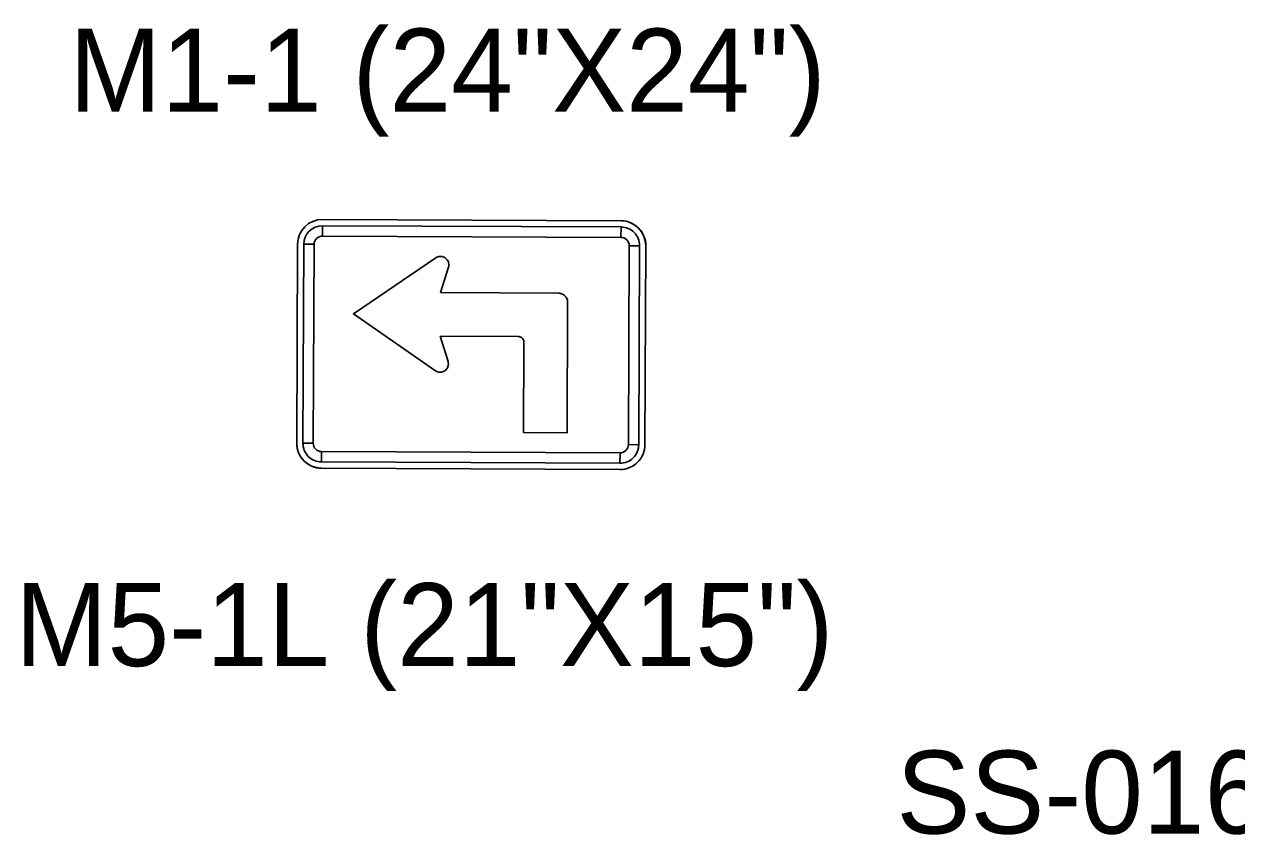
# Model space of a CAD drawing. Extents: x 658976 to 668726, y 639543 to 647196.
# Drawn here: x 664559.7 to 664651, y 643470.9 to 643532 of the extents above; entities that cross this region are included whole.
import ezdxf

# ---------------------------------------------------------------- set-up
doc = ezdxf.new("R2010")
doc.units = 0
doc.layers.add('R_SIGN', color=7, linetype='Continuous')
doc.layers.add('R_SIGN_ANNOT_HWY16', color=7, linetype='Continuous')

msp = doc.modelspace()

# ---------------------------------------------------------------- linework, layer by layer
at = {"layer": 'R_SIGN'}
for p, q in [((664604.636, 643517.164), (664582.136, 643517.261)), ((664582.136, 643517.261), (664604.636, 643517.164)), ((664582.131, 643516.011), (664582.134, 643516.792)), ((664604.634, 643516.695), (664604.631, 643515.914)), ((664580.253, 643515.394), (664580.189, 643500.394)), ((664580.189, 643500.394), (664580.253, 643515.394)), ((664580.722, 643515.392), (664581.503, 643515.388)), ((664605.253, 643515.286), (664606.034, 643515.283)), ((664606.438, 643500.281), (664606.503, 643515.281)), ((664606.503, 643515.281), (664606.438, 643500.281)), ((664591.625, 643513.664), (664591.02, 643511.748)), ((664591.02, 643511.748), (664599.915, 643511.709)), ((664591.006, 643508.469), (664591.594, 643506.547)), ((664596.856, 643508.443), (664591.006, 643508.469)), ((664597.321, 643507.974), (664597.316, 643508.048)), ((664590.711, 643505.813), (664590.644, 643505.85)), ((664581.439, 643500.389), (664580.657, 643500.392)), ((664605.97, 643500.283), (664605.188, 643500.286)), ((664582.058, 643498.98), (664582.061, 643499.761)), ((664604.561, 643499.664), (664604.557, 643498.883)), ((664582.056, 643498.511), (664604.555, 643498.414)), ((664604.555, 643498.414), (664582.056, 643498.511))]:
    msp.add_line(p, q, dxfattribs=at)
for points in [[(664604.634, 643516.695), (664582.134, 643516.792), (664582.131, 643516.011), (664604.631, 643515.914), (664604.634, 643516.695)], [(664580.722, 643515.392), (664580.657, 643500.392), (664581.439, 643500.389), (664581.503, 643515.388), (664580.722, 643515.392)], [(664605.97, 643500.283), (664606.034, 643515.283), (664605.253, 643515.286), (664605.188, 643500.286), (664605.97, 643500.283)], [(664582.058, 643498.98), (664604.557, 643498.883), (664604.561, 643499.664), (664582.061, 643499.761), (664582.058, 643498.98)]]:
    msp.add_lwpolyline(points, close=True, dxfattribs=at)
for points in [[(664590.68, 643514.369), (664590.748, 643514.412), (664590.822, 643514.443), (664590.902, 643514.467), (664590.982, 643514.473), (664591.062, 643514.479), (664591.142, 643514.466), (664591.222, 643514.447), (664591.296, 643514.416), (664591.369, 643514.379), (664591.437, 643514.329), (664591.492, 643514.274), (664591.541, 643514.212), (664591.584, 643514.138), (664591.62, 643514.064), (664591.638, 643513.99), (664591.65, 643513.904), (664591.656, 643513.824), (664591.644, 643513.744), (664591.625, 643513.664)], [(664590.644, 643505.85), (664584.461, 643510.139), (664590.68, 643514.369)], [(664599.915, 643511.709), (664599.995, 643511.703), (664600.081, 643511.69), (664600.161, 643511.665), (664600.241, 643511.628), (664600.308, 643511.585), (664600.376, 643511.529), (664600.437, 643511.473), (664600.492, 643511.405), (664600.535, 643511.331), (664600.565, 643511.251), (664600.589, 643511.171), (664600.607, 643511.091), (664600.613, 643511.005)], [(664600.613, 643511.005), (664600.571, 643501.175), (664597.292, 643501.189), (664597.321, 643507.974)], [(664597.316, 643508.048), (664597.303, 643508.122), (664597.273, 643508.19), (664597.236, 643508.251), (664597.187, 643508.307), (664597.132, 643508.356), (664597.071, 643508.393), (664597.003, 643508.424), (664596.93, 643508.443), (664596.856, 643508.443)], [(664591.594, 643506.547), (664591.612, 643506.467), (664591.624, 643506.387), (664591.618, 643506.307), (664591.605, 643506.227), (664591.586, 643506.147), (664591.549, 643506.073), (664591.506, 643506.006), (664591.456, 643505.945), (664591.401, 643505.883), (664591.333, 643505.841), (664591.259, 643505.798), (664591.185, 643505.767), (664591.105, 643505.749), (664591.025, 643505.743), (664590.945, 643505.744), (664590.865, 643505.756), (664590.785, 643505.775), (664590.711, 643505.813)]]:
    msp.add_lwpolyline(points, dxfattribs=at)
for centre, radius, start, end in [((664582.128, 643515.386), 1.875, 89.75366, 179.7533), ((664582.128, 643515.386), 1.875, 89.75345, 179.75345), ((664582.128, 643515.386), 1.406, 89.75366, 179.7533), ((664604.628, 643515.289), 1.406, 359.75345, 89.75366), ((664604.628, 643515.289), 1.875, 359.75345, 89.75366), ((664604.628, 643515.289), 1.875, 359.75345, 89.75345), ((664582.128, 643515.386), 0.625, 89.75366, 179.7533), ((664604.628, 643515.289), 0.625, 359.75345, 89.75366), ((664582.064, 643500.386), 1.875, 179.7533, 269.75351), ((664582.064, 643500.386), 1.875, 179.75345, 269.75345), ((664582.064, 643500.386), 1.406, 179.7533, 269.75351), ((664582.064, 643500.386), 0.625, 179.7533, 269.75351), ((664604.563, 643500.289), 1.875, 269.75351, 359.75372), ((664604.563, 643500.289), 1.875, 269.75345, 359.75345), ((664604.563, 643500.289), 1.406, 269.75351, 359.75372), ((664604.563, 643500.289), 0.625, 269.75351, 359.75372)]:
    msp.add_arc(centre, radius, start, end, dxfattribs=at)

# ---------------------------------------------------------------- texts
at = {"layer": 'R_SIGN_ANNOT_HWY16'}
for s, rotation, p in [('M1-1 (24"X24")', 0, (664563.034, 643525.397)), ('M5-1L (21"X15")', 360, (664558.968, 643483.592)), ('SS-016-72-STA139+00WB', 360, (664625.391, 643470.963))]:
    msp.add_text(s, height=6.25, rotation=rotation, dxfattribs=at).set_placement(p)

doc.saveas('drawing.dxf')
